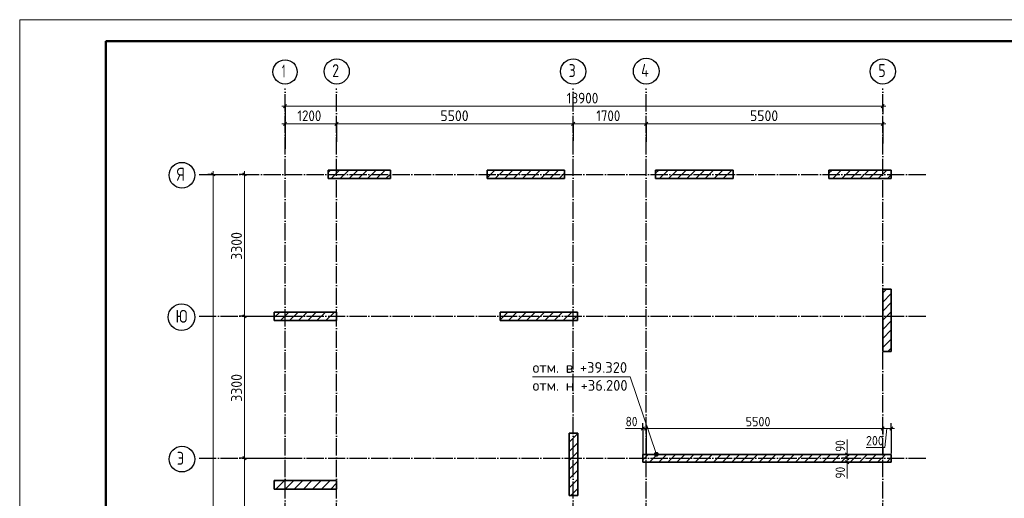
# Model space of a CAD drawing. Header units: millimetres. Extents: x -49773 to 2322955, y -3321 to 58485.
# Tile 482 of 580: x 1867627 to 1890526, y 15883 to 27010. Entities that reach past the tile are written whole.
import ezdxf

# ---------------------------------------------------------------- set-up
doc = ezdxf.new("R2010")
doc.units = ezdxf.units.MM
for name, pattern in [('______11', [500, 400, -50, 0, -50]), ('______3', [500, 400, -100]), ('______5', [1100, 800, -100, 100, -100])]:
    doc.linetypes.add(name, pattern=pattern)
for name, color, linetype, lineweight in [('Standard', 7, 'Continuous', 25), ('Балка_ общее', 7, '______3', 13), ('Высотная отметки_ общее', 7, 'Continuous', 13), ('Размерная линия_ общее', 7, 'Continuous', 13), ('Стена_ общее', 7, 'Continuous', 35)]:
    doc.layers.add(name, color=color, linetype=linetype, lineweight=lineweight)
doc.layers.add('Осевая линия_ общее', color=7, linetype='______5', lineweight=13, true_color=0xa0a0a0)
doc.styles.add('ISOCPEUR', font='txt')

msp = doc.modelspace()

# ---------------------------------------------------------------- hatches: boundary and pattern name
at = {"layer": 'Высотная отметки_ общее', "linetype": 'Continuous', "lineweight": 13, "transparency": 33554687}
for points in [[(1882389.6, 16913.1), (1882463, 16937.9), (1882442.4, 16948)], [(1882389.6, 16913.1), (1882442.4, 16948), (1882399.8, 16933.6)], [(1882399.8, 16933.6), (1882442.4, 16948), (1882419.1, 16946.8)], [(1882390.9, 16889.8), (1882463, 16937.9), (1882389.6, 16913.1)], [(1882390.9, 16889.8), (1882476.1, 16918.6), (1882463, 16937.9)], [(1882404.1, 16870.5), (1882476.1, 16918.6), (1882390.9, 16889.8)], [(1882404.1, 16870.5), (1882477.4, 16895.3), (1882476.1, 16918.6)], [(1882424.6, 16860.3), (1882477.4, 16895.3), (1882404.1, 16870.5)], [(1882424.6, 16860.3), (1882467.2, 16874.7), (1882477.4, 16895.3)], [(1882467.2, 16874.7), (1882424.6, 16860.3), (1882447.9, 16861.5)]]:
    msp.add_hatch(color=7, dxfattribs=at).paths.add_polyline_path(points)

# ---------------------------------------------------------------- linework, layer by layer
at = {"color": 7, "linetype": 'Continuous', "lineweight": 35, "transparency": 33554687}
for p, q in [((1876247.5, 23514.2), (1874797.5, 23514.2)), ((1874797.5, 23514.2), (1874797.5, 23314.2)), ((1876247.5, 23314.2), (1876247.5, 23514.2)), ((1880297.5, 23514.2), (1878497.5, 23514.2)), ((1878497.5, 23514.2), (1878497.5, 23314.2)), ((1880297.5, 23314.2), (1880297.5, 23514.2)), ((1884217.5, 23514.2), (1882417.5, 23514.2)), ((1882417.5, 23514.2), (1882417.5, 23314.2)), ((1884217.5, 23314.2), (1884217.5, 23514.2)), ((1887897.5, 23514.2), (1886447.5, 23514.2)), ((1886447.5, 23514.2), (1886447.5, 23314.2)), ((1887897.5, 23314.2), (1887897.5, 23514.2)), ((1874797.5, 23314.2), (1876247.5, 23314.2)), ((1878497.5, 23314.2), (1880297.5, 23314.2)), ((1882417.5, 23314.2), (1884217.5, 23314.2)), ((1886447.5, 23314.2), (1887897.5, 23314.2)), ((1887897.5, 20744.2), (1887697.5, 20744.2)), ((1887697.5, 20744.2), (1887697.5, 19294.2)), ((1887897.5, 19294.2), (1887897.5, 20744.2)), ((1874997.5, 20214.2), (1873547.5, 20214.2)), ((1873547.5, 20214.2), (1873547.5, 20014.2)), ((1874997.5, 20014.2), (1874997.5, 20214.2)), ((1880597.5, 20214.2), (1878797.5, 20214.2)), ((1878797.5, 20214.2), (1878797.5, 20014.2)), ((1880597.5, 20014.2), (1880597.5, 20214.2)), ((1873547.5, 20014.2), (1874997.5, 20014.2)), ((1878797.5, 20014.2), (1880597.5, 20014.2)), ((1887697.5, 19294.2), (1887897.5, 19294.2)), ((1880407.5, 17399.2), (1880407.5, 15949.2)), ((1880607.5, 17399.2), (1880407.5, 17399.2)), ((1880607.5, 15949.2), (1880607.5, 17399.2)), ((1874997.5, 16294.2), (1873547.5, 16294.2)), ((1873547.5, 16294.2), (1873547.5, 16094.2)), ((1874997.5, 16094.2), (1874997.5, 16294.2)), ((1873547.5, 16094.2), (1874997.5, 16094.2)), ((1880407.5, 15949.2), (1880607.5, 15949.2))]:
    msp.add_line(p, q, dxfattribs=at)
at = {"color": 253, "linetype": '______5', "lineweight": 18, "true_color": 0xababab, "transparency": 33554687}
for p, q in [((1874797.5, 23455.8), (1874855.9, 23514.2)), ((1875080.2, 23314.2), (1875280.2, 23514.2)), ((1875504.4, 23314.2), (1875704.4, 23514.2)), ((1875928.7, 23314.2), (1876128.7, 23514.2)), ((1878497.5, 23337.4), (1878674.3, 23514.2)), ((1878898.5, 23314.2), (1879098.5, 23514.2)), ((1879322.8, 23314.2), (1879522.8, 23514.2)), ((1879747.1, 23314.2), (1879947.1, 23514.2)), ((1880171.3, 23314.2), (1880297.5, 23440.3)), ((1882417.5, 23439), (1882492.6, 23514.2)), ((1882716.9, 23314.2), (1882916.9, 23514.2)), ((1883141.2, 23314.2), (1883341.2, 23514.2)), ((1883565.4, 23314.2), (1883765.4, 23514.2)), ((1883989.7, 23314.2), (1884189.7, 23514.2)), ((1886535.3, 23314.2), (1886735.3, 23514.2)), ((1886959.6, 23314.2), (1887159.6, 23514.2)), ((1887383.8, 23314.2), (1887583.8, 23514.2)), ((1887808.1, 23314.2), (1887897.5, 23403.6)), ((1887697.5, 20658), (1887783.7, 20744.2)), ((1887697.5, 20233.7), (1887897.5, 20433.7)), ((1873547.5, 20084.4), (1873677.2, 20214.2)), ((1873901.5, 20014.2), (1874101.5, 20214.2)), ((1874325.7, 20014.2), (1874525.7, 20214.2)), ((1874750, 20014.2), (1874950, 20214.2)), ((1878992.6, 20014.2), (1879192.6, 20214.2)), ((1879416.9, 20014.2), (1879616.9, 20214.2)), ((1879841.2, 20014.2), (1880041.2, 20214.2)), ((1880265.4, 20014.2), (1880465.4, 20214.2)), ((1887697.5, 19809.5), (1887897.5, 20009.5)), ((1887697.5, 19385.2), (1887897.5, 19585.2)), ((1880407.5, 17186.4), (1880607.5, 17386.4)), ((1880407.5, 16762.1), (1880607.5, 16962.1)), ((1880407.5, 16337.8), (1880607.5, 16537.8)), ((1873547.5, 16266.1), (1873575.6, 16294.2)), ((1873799.9, 16094.2), (1873999.9, 16294.2)), ((1874224.1, 16094.2), (1874424.1, 16294.2)), ((1874648.4, 16094.2), (1874848.4, 16294.2)), ((1880443.1, 15949.2), (1880607.5, 16113.6))]:
    msp.add_line(p, q, dxfattribs=at)
at = {"color": 253, "linetype": '______11', "lineweight": 18, "true_color": 0xababab, "transparency": 33554687}
for p, q in [((1874868, 23314.2), (1875068, 23514.2)), ((1875292.3, 23314.2), (1875492.3, 23514.2)), ((1875716.6, 23314.2), (1875916.6, 23514.2)), ((1876140.8, 23314.2), (1876247.5, 23420.8)), ((1878686.4, 23314.2), (1878886.4, 23514.2)), ((1879110.7, 23314.2), (1879310.7, 23514.2)), ((1879534.9, 23314.2), (1879734.9, 23514.2)), ((1879959.2, 23314.2), (1880159.2, 23514.2)), ((1882504.8, 23314.2), (1882704.8, 23514.2)), ((1882929, 23314.2), (1883129, 23514.2)), ((1883353.3, 23314.2), (1883553.3, 23514.2)), ((1883777.6, 23314.2), (1883977.6, 23514.2)), ((1886447.5, 23438.5), (1886523.2, 23514.2)), ((1886747.4, 23314.2), (1886947.4, 23514.2)), ((1887171.7, 23314.2), (1887371.7, 23514.2)), ((1887596, 23314.2), (1887796, 23514.2)), ((1884201.8, 23314.2), (1884217.5, 23329.8)), ((1887697.5, 20445.9), (1887897.5, 20645.9)), ((1873689.4, 20014.2), (1873889.3, 20214.2)), ((1874113.6, 20014.2), (1874313.6, 20214.2)), ((1874537.9, 20014.2), (1874737.9, 20214.2)), ((1878797.5, 20031.1), (1878980.5, 20214.2)), ((1879204.8, 20014.2), (1879404.8, 20214.2)), ((1879629, 20014.2), (1879829, 20214.2)), ((1880053.3, 20014.2), (1880253.3, 20214.2)), ((1887697.5, 20021.6), (1887897.5, 20221.6)), ((1874962.1, 20014.2), (1874997.5, 20049.5)), ((1880477.6, 20014.2), (1880597.5, 20134.1)), ((1887697.5, 19597.3), (1887897.5, 19797.3)), ((1887818.6, 19294.2), (1887897.5, 19373.1)), ((1880407.5, 17398.5), (1880408.2, 17399.2)), ((1880407.5, 16974.2), (1880607.5, 17174.2)), ((1880407.5, 16550), (1880607.5, 16750)), ((1873587.7, 16094.2), (1873787.7, 16294.2)), ((1874012, 16094.2), (1874212, 16294.2)), ((1874436.3, 16094.2), (1874636.3, 16294.2)), ((1880407.5, 16125.7), (1880607.5, 16325.7)), ((1874860.5, 16094.2), (1874997.5, 16231.1))]:
    msp.add_line(p, q, dxfattribs=at)
at = {"layer": 'Standard', "color": 7, "linetype": 'Continuous', "lineweight": 13, "transparency": 33554687}
msp.add_lwpolyline([(1867626.9, -2690), (1909626.9, -2690), (1909626.9, 27010), (1867626.9, 27010), (1867626.9, -2690)], close=True, dxfattribs=at)
at = {"layer": 'Standard', "color": 7, "linetype": 'Continuous', "lineweight": 50, "transparency": 33554687}
msp.add_lwpolyline([(1869626.9, 26510), (1909126.9, 26510), (1909126.9, -2190), (1869626.9, -2190), (1869626.9, 26510)], close=True, dxfattribs=at)
at = {"layer": 'Балка_ общее', "color": 7, "linetype": 'Continuous', "lineweight": 13, "transparency": 33554687}
for p, q in [((1873797.5, 25001.5), (1873722.5, 25001.5)), ((1887697.5, 25001.5), (1887772.5, 25001.5)), ((1873797.5, 24591.5), (1873722.5, 24591.5)), ((1874997.5, 24591.5), (1880497.5, 24591.5)), ((1880497.5, 24591.5), (1882197.5, 24591.5)), ((1882197.5, 24591.5), (1887697.5, 24591.5)), ((1887697.5, 24591.5), (1887772.5, 24591.5)), ((1872128.9, 23414.2), (1872128.9, 23489.2)), ((1872128.9, 2374.2), (1872128.9, 23414.2)), ((1872854.4, 23414.2), (1872854.4, 23489.2)), ((1872854.4, 20114.2), (1872854.4, 23414.2)), ((1872854.4, 16814.2), (1872854.4, 20114.2)), ((1872854.4, 12894.2), (1872854.4, 16814.2))]:
    msp.add_line(p, q, dxfattribs=at)
at = {"layer": 'Балка_ общее', "color": 7, "linetype": 'Continuous', "lineweight": 25, "transparency": 33554687}
for p, q in [((1873760, 24964), (1873835, 25039)), ((1887660, 24964), (1887735, 25039)), ((1873760, 24554), (1873835, 24629)), ((1874960, 24554), (1875035, 24629)), ((1880460, 24554), (1880535, 24629)), ((1882160, 24554), (1882235, 24629)), ((1887660, 24554), (1887735, 24629)), ((1872166.4, 23376.7), (1872091.4, 23451.7)), ((1872891.9, 23376.7), (1872816.9, 23451.7)), ((1872891.9, 20076.7), (1872816.9, 20151.7)), ((1872891.9, 16776.7), (1872816.9, 16851.7))]:
    msp.add_line(p, q, dxfattribs=at)
at = {"layer": 'Балка_ общее', "color": 251, "linetype": 'Continuous', "lineweight": -3, "true_color": 0x656565, "transparency": 33554687}
for p, q in [((1873797.5, 25001.5), (1873797.5, 25126.5)), ((1873797.5, 25001.5), (1873797.5, 24876.5)), ((1873797.5, 25001.5), (1873797.5, 24644.2)), ((1887697.5, 25001.5), (1887697.5, 25126.5)), ((1887697.5, 25001.5), (1887697.5, 24876.5)), ((1887697.5, 25001.5), (1887697.5, 24830)), ((1873797.5, 24591.5), (1873797.5, 24716.5)), ((1873797.5, 24591.5), (1873797.5, 24466.5)), ((1873797.5, 24591.5), (1873797.5, 24004.2)), ((1874997.5, 24591.5), (1874997.5, 24716.5)), ((1874997.5, 24591.5), (1874997.5, 24466.5)), ((1874997.5, 24591.5), (1874997.5, 24172)), ((1880497.5, 24591.5), (1880497.5, 24716.5)), ((1880497.5, 24591.5), (1880497.5, 24466.5)), ((1880497.5, 24591.5), (1880497.5, 24193.6)), ((1882197.5, 24591.5), (1882197.5, 24716.5)), ((1882197.5, 24591.5), (1882197.5, 24466.5)), ((1882197.5, 24591.5), (1882197.5, 24172)), ((1887697.5, 24591.5), (1887697.5, 24716.5)), ((1887697.5, 24591.5), (1887697.5, 24466.5)), ((1887697.5, 24591.5), (1887697.5, 24130.4)), ((1872128.9, 23414.2), (1872003.9, 23414.2)), ((1872128.9, 23414.2), (1872253.9, 23414.2)), ((1872128.9, 23414.2), (1872481.3, 23414.2)), ((1872854.4, 23414.2), (1872729.4, 23414.2)), ((1872854.4, 23414.2), (1872979.4, 23414.2)), ((1872854.4, 23414.2), (1873051.3, 23414.2)), ((1872854.4, 20114.2), (1872729.4, 20114.2)), ((1872854.4, 20114.2), (1872979.4, 20114.2)), ((1872854.4, 20114.2), (1874164.4, 20114.2)), ((1872854.4, 16814.2), (1872729.4, 16814.2)), ((1872854.4, 16814.2), (1872979.4, 16814.2)), ((1872854.4, 16814.2), (1873921, 16814.2))]:
    msp.add_line(p, q, dxfattribs=at)
at = {"layer": 'Балка_ общее', "color": 7, "linetype": 'Continuous', "lineweight": 13, "transparency": 33554687}
for points in [[(1873797.5, 25001.5), (1880199.3, 25001.5), (1880199.3, 25001.5), (1887697.5, 25001.5)], [(1873797.5, 24591.5), (1873948.1, 24591.5), (1873948.1, 24591.5), (1874997.5, 24591.5)]]:
    msp.add_lwpolyline(points, dxfattribs=at)
at = {"layer": 'Высотная отметки_ общее', "color": 7, "linetype": 'Continuous', "lineweight": 13, "transparency": 33554687}
for p, q in [((1882419.1, 16946.8), (1882419.1, 16946.8)), ((1882390.9, 16889.8), (1882390.9, 16889.8)), ((1882447.9, 16861.5), (1882447.9, 16861.5)), ((1882476.1, 16918.6), (1882476.1, 16918.6))]:
    msp.add_line(p, q, dxfattribs=at)
msp.add_lwpolyline([(1882433.5, 16904.2), (1881823.5, 18708), (1879555.4, 18708)], dxfattribs=at)
msp.add_circle((1882433.5, 16904.2), 45, dxfattribs=at)
at = {"layer": 'Осевая линия_ общее', "color": 253, "linetype": '______11', "lineweight": -3, "true_color": 0xa0a0a0, "transparency": 33554687}
for p, q in [((1873797.5, 1374.2), (1873797.5, 25414.2)), ((1874997.5, 1374.2), (1874997.5, 25414.2)), ((1880497.5, 1374.2), (1880497.5, 25414.2)), ((1882197.5, 1374.2), (1882197.5, 25414.2)), ((1887697.5, 1374.2), (1887697.5, 25414.2)), ((1871797.5, 23414.2), (1871797.5, 23414.2)), ((1871797.5, 23414.2), (1888697.5, 23414.2)), ((1871797.5, 20114.2), (1871797.5, 20114.2)), ((1871797.5, 20114.2), (1888697.5, 20114.2)), ((1871797.5, 16814.2), (1871797.5, 16814.2)), ((1871797.5, 16814.2), (1888697.5, 16814.2))]:
    msp.add_line(p, q, dxfattribs=at)
at = {"layer": 'Осевая линия_ общее', "color": 7, "linetype": 'Continuous', "lineweight": 25, "transparency": 33554687}
for centre, radius in [((1882198.8, 25813.4), 298.8), ((1873799.4, 25796.6), 281.9), ((1874999.9, 25807.1), 292.4), ((1880499.9, 25807.1), 292.4), ((1887699.9, 25807.1), 292.4), ((1871401.3, 23394.7), 298.8), ((1871392, 20094.7), 309.5), ((1871401.3, 16794.7), 298.8)]:
    msp.add_circle(centre, radius, dxfattribs=at)
at = {"layer": 'Размерная линия_ общее', "color": 7, "linetype": 'Continuous', "lineweight": 13, "transparency": 33554687}
for p, q in [((1882004.3, 17507.5), (1881718.3, 17507.5)), ((1882157.5, 17505.4), (1882004.3, 17507.5)), ((1882117.5, 17505.4), (1882042.5, 17505.4)), ((1882197.5, 17505.4), (1882937.5, 17505.4)), ((1882937.5, 17505.4), (1887697.5, 17505.4)), ((1887697.5, 17505.4), (1887897.5, 17505.4)), ((1887797.5, 17505.4), (1887750.8, 17062.2)), ((1887897.5, 17505.4), (1887972.5, 17505.4)), ((1886870.4, 16962.1), (1886870.4, 17248.1)), ((1886871.4, 16859.2), (1886870.4, 16962.1)), ((1886871.4, 16904.2), (1886871.4, 16979.2)), ((1887750.8, 17062.2), (1887310.8, 17062.2)), ((1886871.4, 16769.2), (1886871.1, 16629.1)), ((1886871.4, 16904.2), (1886871.4, 16814.2)), ((1886871.4, 16814.2), (1886871.4, 16724.2)), ((1886871.4, 16724.2), (1886871.4, 16649.2)), ((1886871.1, 16629.1), (1886871.1, 16343.1))]:
    msp.add_line(p, q, dxfattribs=at)
at = {"layer": 'Размерная линия_ общее', "color": 7, "linetype": 'Continuous', "lineweight": 25, "transparency": 33554687}
for p, q in [((1882080, 17467.9), (1882155, 17542.9)), ((1882160, 17467.9), (1882235, 17542.9)), ((1887660, 17467.9), (1887735, 17542.9)), ((1887860, 17467.9), (1887935, 17542.9)), ((1886833.9, 16941.7), (1886908.9, 16866.7)), ((1886833.9, 16851.7), (1886908.9, 16776.7)), ((1886833.9, 16761.7), (1886908.9, 16686.7))]:
    msp.add_line(p, q, dxfattribs=at)
at = {"layer": 'Размерная линия_ общее', "color": 253, "linetype": 'Continuous', "lineweight": -3, "true_color": 0xa0a0a0, "transparency": 33554687}
for p, q in [((1882117.5, 17505.4), (1882117.5, 17630.4)), ((1882117.5, 17505.4), (1882117.5, 17380.4)), ((1882197.5, 17505.4), (1882197.5, 17630.4)), ((1882197.5, 17505.4), (1882197.5, 17380.4)), ((1887697.5, 17505.4), (1887697.5, 17630.4)), ((1887697.5, 17505.4), (1887697.5, 17380.4)), ((1887697.5, 17505.4), (1887697.5, 17365.2)), ((1887897.5, 17505.4), (1887897.5, 17630.4)), ((1887897.5, 17505.4), (1887897.5, 17380.4)), ((1887897.5, 17505.4), (1887897.5, 16924.2)), ((1887697.5, 17079.2), (1887697.5, 16924.2)), ((1886871.4, 16904.2), (1886746.4, 16904.2)), ((1886871.4, 16814.2), (1886746.4, 16814.2)), ((1886871.4, 16724.2), (1886746.4, 16724.2)), ((1886871.4, 16904.2), (1886996.4, 16904.2)), ((1886871.4, 16904.2), (1886883.6, 16904.2)), ((1886871.4, 16814.2), (1886996.4, 16814.2)), ((1886871.4, 16814.2), (1886879, 16814.2)), ((1886871.4, 16724.2), (1886996.4, 16724.2)), ((1886871.4, 16724.2), (1886879, 16724.2))]:
    msp.add_line(p, q, dxfattribs=at)
for points in [[(1882117.5, 17505.4), (1882117.5, 17490.1), (1882117.5, 17490.1), (1882117.5, 16904.2)], [(1882197.5, 17505.4), (1882197.5, 17483.7), (1882197.5, 17483.7), (1882197.5, 16904.2)]]:
    msp.add_lwpolyline(points, dxfattribs=at)
at = {"layer": 'Размерная линия_ общее', "color": 7, "linetype": 'Continuous', "lineweight": 13, "transparency": 33554687}
msp.add_lwpolyline([(1882117.5, 17505.4), (1882124.4, 17505.4), (1882124.4, 17505.4), (1882197.5, 17505.4)], dxfattribs=at)
at = {"layer": 'Стена_ общее', "color": 7, "linetype": 'Continuous', "lineweight": 35, "transparency": 33554687}
for p, q in [((1882937.5, 16904.2), (1882117.5, 16904.2)), ((1882117.5, 16904.2), (1882117.5, 16724.2)), ((1882117.5, 16724.2), (1882937.5, 16724.2)), ((1887897.5, 16904.2), (1882937.5, 16904.2)), ((1882937.5, 16724.2), (1887897.5, 16724.2)), ((1887897.5, 16724.2), (1887897.5, 16904.2))]:
    msp.add_line(p, q, dxfattribs=at)
at = {"layer": 'Стена_ общее', "color": 253, "linetype": '______5', "lineweight": 18, "true_color": 0xababab, "transparency": 33554687}
for p, q in [((1882117.5, 16777.6), (1882244.1, 16904.2)), ((1882700.5, 16724.2), (1882880.5, 16904.2)), ((1883336.9, 16724.2), (1883516.9, 16904.2)), ((1883761.1, 16724.2), (1883941.1, 16904.2)), ((1884185.4, 16724.2), (1884365.4, 16904.2)), ((1884609.7, 16724.2), (1884789.7, 16904.2)), ((1885033.9, 16724.2), (1885213.9, 16904.2)), ((1885458.2, 16724.2), (1885638.2, 16904.2)), ((1885882.5, 16724.2), (1886062.5, 16904.2)), ((1886306.7, 16724.2), (1886486.7, 16904.2)), ((1886731, 16724.2), (1886911, 16904.2)), ((1887155.3, 16724.2), (1887335.3, 16904.2)), ((1887579.5, 16724.2), (1887759.5, 16904.2))]:
    msp.add_line(p, q, dxfattribs=at)
at = {"layer": 'Стена_ общее', "color": 253, "linetype": '______11', "lineweight": 18, "true_color": 0xababab, "transparency": 33554687}
for p, q in [((1882276.2, 16724.2), (1882456.2, 16904.2)), ((1882488.4, 16724.2), (1882668.4, 16904.2)), ((1882912.6, 16724.2), (1883092.6, 16904.2)), ((1883124.7, 16724.2), (1883304.7, 16904.2)), ((1883549, 16724.2), (1883729, 16904.2)), ((1883973.3, 16724.2), (1884153.3, 16904.2)), ((1884397.5, 16724.2), (1884577.5, 16904.2)), ((1884821.8, 16724.2), (1885001.8, 16904.2)), ((1885246.1, 16724.2), (1885426.1, 16904.2)), ((1885670.3, 16724.2), (1885850.3, 16904.2)), ((1886094.6, 16724.2), (1886274.6, 16904.2)), ((1886518.9, 16724.2), (1886698.9, 16904.2)), ((1886943.1, 16724.2), (1887123.1, 16904.2)), ((1887367.4, 16724.2), (1887547.4, 16904.2)), ((1887791.7, 16724.2), (1887897.5, 16830))]:
    msp.add_line(p, q, dxfattribs=at)

# ---------------------------------------------------------------- texts
at = {"layer": 'Балка_ общее', "color": 7, "linetype": 'Continuous', "lineweight": 25, "transparency": 33554687, "char_height": 250, "attachment_point": 7, "style": 'ISOCPEUR'}
for s, insert, width in [('\\W0.89;13900', (1880347.5, 25061.5), 935.849), ('\\W0.87;1200', (1874085, 24651.5), 757.856), ('\\W0.93;5500', (1877410, 24651.5), 816.012), ('\\W0.87;1700', (1881035, 24651.5), 757.842), ('\\W0.93;5500', (1884610, 24651.5), 816.012)]:
    msp.add_mtext(s, dxfattribs=dict(at, insert=insert, width=width))
at = {"layer": 'Балка_ общее', "color": 7, "linetype": 'Continuous', "lineweight": 25, "transparency": 33554687, "char_height": 250, "width": 816.019, "attachment_point": 7, "rotation": 90, "style": 'ISOCPEUR'}
for insert in [(1872794.4, 21426.7), (1872794.4, 18126.7)]:
    msp.add_mtext('\\W0.93;3300', dxfattribs=dict(at, insert=insert))
at = {"layer": 'Высотная отметки_ общее', "color": 7, "linetype": 'Continuous', "lineweight": 25, "transparency": 33554687, "char_height": 250, "width": 2395.89, "attachment_point": 7, "style": 'ISOCPEUR'}
for s, insert in [('\\W0.98;отм. в +39.320', (1879555.4, 18799.6)), ('\\W0.98;отм. н +36.200', (1879555.4, 18383))]:
    msp.add_mtext(s, dxfattribs=dict(at, insert=insert))
at = {"layer": 'Осевая линия_ общее', "color": 7, "linetype": 'Continuous', "lineweight": 25, "transparency": 33554687, "char_height": 300, "attachment_point": 7, "style": 'ISOCPEUR'}
for s, insert, width in [('\\W0.56;1', (1873724.4, 25666.1), 233.343), ('\\W0.78;2', (1874894.9, 25676.6), 326.407), ('\\W0.78;3', (1880394.9, 25676.6), 326.416), ('\\W0.80;4', (1882078.8, 25682.9), 359.83), ('\\W0.78;5', (1887594.9, 25676.6), 326.407), ('\\W0.80;Я', (1871281.3, 23264.2), 359.83), ('\\W0.83;Ю', (1871249.5, 19964.2), 408.875), ('\\W0.80;Э', (1871281.3, 16664.2), 359.83)]:
    msp.add_mtext(s, dxfattribs=dict(at, insert=insert, width=width))
at = {"layer": 'Размерная линия_ общее', "color": 7, "linetype": 'Continuous', "lineweight": 25, "transparency": 33554687, "char_height": 220, "attachment_point": 7, "style": 'ISOCPEUR'}
for s, insert, width in [('\\W0.87;80', (1881718.3, 17557.5), 403.924), ('{\\W0.9300;5500}', (1884509.5, 17555.4), 740.379), ('\\W0.91;200', (1887310.8, 17112.2), 561.988)]:
    msp.add_mtext(s, dxfattribs=dict(at, insert=insert, width=width))
at = {"layer": 'Размерная линия_ общее', "color": 7, "linetype": 'Continuous', "lineweight": 25, "transparency": 33554687, "char_height": 220, "width": 403.924, "attachment_point": 7, "rotation": 90, "style": 'ISOCPEUR'}
for insert in [(1886820.4, 16962.1), (1886821.1, 16343.1)]:
    msp.add_mtext('\\W0.87;90', dxfattribs=dict(at, insert=insert))

doc.saveas('drawing.dxf')
